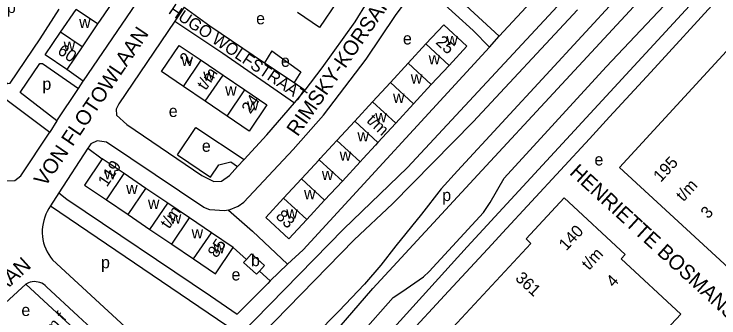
# Model space of a CAD drawing. Extents: x 159045 to 160918, y 380454 to 382516.
# Drawn here: x 159786.4 to 160022.9, y 381946.6 to 382048.4 of the extents above; entities that cross this region are included whole.
import ezdxf

# ---------------------------------------------------------------- set-up
doc = ezdxf.new("R2010")
doc.units = 0
for name, color, linetype in [('BLT_Basislijn', 7, 'Continuous'), ('BLT_Bebouwing', 7, 'Continuous'), ('BLT_Centroide', 7, 'Continuous'), ('BLT_Huisnummer_reeks', 7, 'Continuous'), ('BLT_Huisnummer_zonder_bebouwing', 7, 'Continuous'), ('BLT_Onderverdeling_panden', 7, 'Continuous'), ('BLT_Plantopo', 7, 'Continuous'), ('BLT_Straatnaam', 7, 'Continuous'), ('BLT_Straatnaam_verkleind', 7, 'Continuous')]:
    doc.layers.add(name, color=color, linetype=linetype)

msp = doc.modelspace()

# ---------------------------------------------------------------- linework, layer by layer
at = {"layer": 'BLT_Basislijn'}
for p, q in [((159949.18, 382041), (159978.03, 382072.38)), ((160011.55, 382069.69), (159968.72, 382023.38)), ((160002.02, 382068.33), (159964.85, 382028.09)), ((160000, 382028.92), (160033.29, 382065.39)), ((159949.18, 382041), (159928.52, 382060.21)), ((159843.46, 382050.71), (159840.31, 382046.05)), ((160013.03, 382051.26), (159938.36, 381970.36)), ((159945.9, 382037.39), (159949.18, 382041)), ((159872.81, 382036.11), (159870.39, 382032.14)), ((159872.81, 382036.11), (159882.6, 382029.08)), ((159870.39, 382032.14), (159880.4, 382025.47)), ((159809.61, 382025.93), (159804.03, 382029.86)), ((159882.6, 382029.08), (159880.4, 382025.47)), ((160000, 382028.92), (159986.2, 382013.99)), ((159964.85, 382028.09), (159935.11, 381995.82)), ((159808.05, 382023.51), (159809.61, 382025.93)), ((159880.4, 382025.47), (159884.03, 382022.92)), ((159800.77, 382012.68), (159808.05, 382023.51)), ((159880.52, 382018.69), (159884.03, 382022.92)), ((159968.72, 382023.38), (159942.02, 381994.56)), ((159800.77, 382012.68), (159798.38, 382008.89)), ((159986.2, 382013.99), (159979.42, 382006.65)), ((159841.24, 382001.23), (159847.35, 382010.42)), ((159847.35, 382010.42), (159863.57, 381999.68)), ((159979.42, 382006.65), (159950.28, 381975.11)), ((159811.11, 382003.47), (159801.4, 381988.51)), ((159811.11, 382003.47), (159815.98, 381999.89)), ((159841.24, 382001.23), (159852.24, 381993.74)), ((159855.04, 381997.92), (159859.14, 381998.85)), ((159859.14, 381998.85), (159861.39, 381997.31)), ((159852.24, 381993.74), (159855.04, 381997.92)), ((159942.02, 381994.56), (159906.74, 381956.42)), ((159801.4, 381988.51), (159798.65, 381984.11)), ((159798.65, 381984.11), (159857.75, 381944)), ((159852.67, 381931.16), (159896.87, 381976.27)), ((159950.28, 381975.11), (159946.66, 381971.2)), ((159854.31, 381925.54), (159900.45, 381972.78)), ((159864.33, 381966.18), (159859.9, 381970.18)), ((159946.66, 381971.2), (159930.77, 381954.07)), ((159831.58, 381936.34), (159799.32, 381965.97)), ((159878.08, 381964.55), (159872.35, 381958.94)), ((159872.35, 381958.94), (159868.67, 381962.26)), ((159807.92, 381947.11), (159797.26, 381956.98)), ((159872.71, 381917.13), (159906.74, 381956.42)), ((159930.77, 381954.07), (159883.27, 381902.84)), ((159884.74, 381920.9), (159913.54, 381953.4)), ((159812.3, 381943.06), (159807.92, 381947.11))]:
    msp.add_line(p, q, dxfattribs=at)
for points in [[(159809.61, 382025.93), (159809.7, 382026.08), (159861.55, 382102.15)], [(159985.07, 382030.75), (160008.32, 382055.48), (160014.18, 382060.83), (160028.01, 382072.77)], [(159977.57, 382060.72), (159918.35, 381996.98), (159896.87, 381976.27)], [(159858.34, 381982.67), (159861.62, 381983.98), (159863.42, 381985.31), (159880.02, 382003.05), (159890.17, 382014.51), (159904.48, 382033.32), (159914.37, 382047.93), (159922.65, 382059.16)], [(159922.65, 382059.16), (159940.39, 382042.97), (159945.9, 382037.39)], [(159884.03, 382022.92), (159889.75, 382030.39), (159900.82, 382045.88), (159904.96, 382052.53)], [(159843.46, 382050.71), (159852.03, 382044.54), (159870.39, 382032.14)], [(159766, 382040.96), (159784.18, 382025.13), (159785.11, 382025.32), (159795.15, 382040.18), (159801.46, 382050.11)], [(159900.45, 381972.78), (159913.4, 381984.76), (159940.46, 382012.3), (159975.4, 382049.89)], [(159840.31, 382046.05), (159821.52, 382018.29), (159820.68, 382016.58), (159820.77, 382014.49), (159824.25, 382011.38), (159849.33, 381994.29), (159853.35, 381992.25), (159856.02, 381992.37), (159858.62, 381994.3), (159861.39, 381997.31)], [(159840.31, 382046.05), (159856.38, 382035.38), (159880.52, 382018.69)], [(159762.99, 382037.14), (159755.75, 382027.72), (159755.21, 382026.57), (159755.2, 382024.69), (159759.03, 382019.58), (159782.61, 381992.98), (159783.88, 381992.53), (159786.65, 381992.64), (159788.68, 381994.19), (159798.38, 382008.89)], [(159762.99, 382037.14), (159780.83, 382021.93), (159798.38, 382008.89)], [(159945.9, 382037.39), (159883.32, 381969.39), (159878.08, 381964.55)], [(159800.77, 382012.68), (159788.4, 382022.12), (159795.01, 382031.85), (159795.87, 382031.89), (159808.05, 382023.51)], [(159946.11, 381985.26), (159950.82, 381993.44), (159985.07, 382030.75)], [(159863.57, 381999.68), (159871.18, 382007.96), (159880.52, 382018.69)], [(159858.34, 381982.67), (159857.03, 381982.43), (159852.1, 381982.8), (159850.1, 381983.55), (159817.43, 382005.43), (159814.22, 382005.89), (159812.15, 382004.95), (159811.42, 382003.95), (159811.11, 382003.47)], [(159861.39, 381997.31), (159863.57, 381999.68)], [(159935.11, 381995.82), (159929.67, 381989.85), (159923.07, 381981.36), (159914.49, 381970.67), (159909.46, 381964.28), (159903.91, 381957.89), (159895.32, 381948.77)], [(159801.4, 381988.51), (159804.06, 381986.42), (159852.32, 381953.99), (159861.21, 381947.75)], [(159798.65, 381984.11), (159798.05, 381983.21), (159797.51, 381982.27), (159797.04, 381981.29), (159796.65, 381980.29), (159796.33, 381979.25), (159796.09, 381978.2), (159795.92, 381977.13), (159795.84, 381976.05), (159795.84, 381974.97), (159795.91, 381973.89), (159796.07, 381972.82), (159796.3, 381971.76), (159796.62, 381970.72), (159797, 381969.71), (159797.46, 381968.74), (159798, 381967.79), (159798.6, 381966.89), (159799.32, 381965.97)], [(159913.54, 381953.4), (159916.47, 381955.29), (159923.7, 381960.32), (159925.69, 381962.1), (159943.91, 381981.91), (159946.11, 381985.26)], [(159858.34, 381982.67), (159866.34, 381975.65), (159878.08, 381964.55)], [(159938.36, 381970.36), (159879.48, 381905.36), (159884.22, 381889.32)], [(159797.26, 381956.98), (159796.78, 381957.44), (159796.25, 381957.83), (159795.67, 381958.15), (159795.07, 381958.41), (159794.43, 381958.59), (159793.78, 381958.68), (159793.12, 381958.71), (159792.46, 381958.65), (159791.82, 381958.51), (159791.2, 381958.29), (159790.6, 381958), (159790.35, 381957.82)], [(159872.35, 381958.94), (159871.51, 381958.12), (159861.21, 381947.75)], [(159790.35, 381957.82), (159765.66, 381935.31)], [(159790.35, 381957.82), (159805.18, 381944.06)], [(159868.39, 381921.31), (159887.26, 381940.6), (159895.32, 381948.77)]]:
    msp.add_lwpolyline(points, dxfattribs=at)
at = {"layer": 'BLT_Bebouwing'}
for p, q in [((159802.01, 382042.39), (159807.2, 382050.03)), ((159814.4, 382045.14), (159809.21, 382037.5)), ((159924.56, 382038.42), (159918.59, 382031.95)), ((159809.21, 382037.5), (159804.03, 382029.86)), ((159849.16, 382032.97), (159856.51, 382027.99)), ((159918.59, 382031.95), (159912.62, 382025.48)), ((159926.36, 382024.78), (159932.33, 382031.24)), ((159856.51, 382027.99), (159863.85, 382023)), ((159850.55, 382019.2), (159843.2, 382024.18)), ((159912.62, 382025.48), (159906.65, 382019.02)), ((159920.39, 382018.31), (159926.36, 382024.78)), ((159857.89, 382014.22), (159850.55, 382019.2)), ((159906.65, 382019.02), (159900.68, 382012.55)), ((159914.42, 382011.84), (159920.39, 382018.31)), ((159900.68, 382012.55), (159894.72, 382006.08)), ((159908.46, 382005.37), (159914.42, 382011.84)), ((159823.3, 381994.94), (159815.98, 381999.89)), ((159882.78, 381993.15), (159888.75, 381999.61)), ((159902.49, 381998.91), (159896.52, 381992.44)), ((159830.62, 381989.99), (159823.3, 381994.94)), ((159876.81, 381986.68), (159882.78, 381993.15)), ((159896.52, 381992.44), (159890.54, 381985.98)), ((159837.94, 381985.03), (159830.62, 381989.99)), ((159817.34, 381986.13), (159824.66, 381981.18)), ((159845.26, 381980.08), (159837.94, 381985.03)), ((159890.54, 381985.98), (159884.57, 381979.51)), ((159824.66, 381981.18), (159831.98, 381976.23)), ((159852.58, 381975.13), (159845.26, 381980.08)), ((159831.98, 381976.23), (159839.3, 381971.27)), ((159859.9, 381970.18), (159852.58, 381975.13)), ((159839.3, 381971.27), (159846.62, 381966.32))]:
    msp.add_line(p, q, dxfattribs=at)
for points in [[(159887.46, 382057.71), (159894.8, 382052.69), (159888.8, 382043.91), (159881.46, 382048.92)], [(159819.59, 382052.78), (159815.26, 382046.41), (159814.4, 382045.14)], [(159932.33, 382031.24), (159938.29, 382037.7), (159930.52, 382044.87), (159924.56, 382038.42)], [(159804.03, 382029.86), (159796.83, 382034.75), (159802.01, 382042.39)], [(159843.2, 382024.18), (159835.86, 382029.17), (159841.82, 382037.95), (159849.16, 382032.97)], [(159863.85, 382023), (159871.2, 382018.02), (159865.24, 382009.23), (159857.89, 382014.22)], [(159888.75, 381999.61), (159889.1, 382000), (159893.26, 382004.5), (159894.72, 382006.08)], [(159908.46, 382005.37), (159907.65, 382004.5), (159903.49, 382000), (159902.49, 381998.91)], [(159815.98, 381999.89), (159810.02, 381991.09), (159817.34, 381986.13)], [(159884.57, 381979.51), (159878.6, 381973.05), (159870.84, 381980.21), (159876.81, 381986.68)], [(159846.62, 381966.32), (159853.95, 381961.37), (159859.9, 381970.18)], [(159864.33, 381966.18), (159866.07, 381968.09), (159870.39, 381964.16), (159868.67, 381962.26)], [(159868.67, 381962.26), (159867.7, 381961.19), (159863.37, 381965.12), (159864.33, 381966.18)]]:
    msp.add_lwpolyline(points, dxfattribs=at)
at = {"layer": 'BLT_Onderverdeling_panden'}
for p, q in [((159814.4, 382045.14), (159807.2, 382050.03)), ((159809.21, 382037.5), (159802.01, 382042.39)), ((159932.33, 382031.24), (159924.56, 382038.42)), ((159843.2, 382024.18), (159849.16, 382032.97)), ((159926.36, 382024.78), (159918.59, 382031.95)), ((159850.55, 382019.2), (159856.51, 382027.99)), ((159920.39, 382018.31), (159912.62, 382025.48)), ((159857.89, 382014.22), (159863.85, 382023)), ((159914.42, 382011.84), (159906.65, 382019.02)), ((159908.46, 382005.37), (159900.68, 382012.55)), ((159902.49, 381998.91), (159894.72, 382006.08)), ((159896.52, 381992.44), (159888.75, 381999.61)), ((159817.34, 381986.13), (159823.3, 381994.94)), ((159890.54, 381985.98), (159882.78, 381993.15)), ((159824.66, 381981.18), (159830.62, 381989.99)), ((159884.57, 381979.51), (159876.81, 381986.68)), ((159831.98, 381976.23), (159837.94, 381985.03)), ((159839.3, 381971.27), (159845.26, 381980.08)), ((159846.62, 381966.32), (159852.58, 381975.13))]:
    msp.add_line(p, q, dxfattribs=at)
at = {"layer": 'BLT_Plantopo'}
for p, q in [((159958.17, 381973.05), (159970.9, 381986.81)), ((159970.9, 381986.81), (159991.45, 381967.8)), ((159959.76, 381971.53), (159958.17, 381973.05)), ((159933.59, 381943.37), (159959.76, 381971.53)), ((159991.45, 381967.8), (159990.11, 381966.35)), ((159990.11, 381966.35), (160010.13, 381947.82)), ((160010.13, 381947.82), (159997.11, 381934.19))]:
    msp.add_line(p, q, dxfattribs=at)
msp.add_lwpolyline([(160064.46, 382078.2), (160085.11, 382059.2), (160083.77, 382057.73), (160103.74, 382039.2), (160090.76, 382025.49), (160082.48, 382033.45), (160034.55, 381981.03), (160041.64, 381974.46), (160028.82, 381960.77), (159989.48, 381996.96), (160025.39, 382036), (160027.07, 382034.45), (160053.24, 382062.91), (160051.69, 382064.35)], close=True, dxfattribs=at)

# ---------------------------------------------------------------- texts
at = {"layer": 'BLT_Centroide'}
for s, p in [('p', (159783.99, 382048.8)), ('e', (159867.6, 382045.01)), ('w', (159808.2, 382043.77)), ('e', (159916.85, 382038.25)), ('w', (159931.43, 382038.06)), ('w', (159803.02, 382036.11)), ('w', (159842.52, 382031.06)), ('e', (159875.92, 382030.75)), ('w', (159925.46, 382031.59)), ('w', (159849.86, 382026.08)), ('w', (159919.49, 382025.12)), ('p', (159795.89, 382023.05)), ('w', (159857.2, 382021.11)), ('w', (159913.52, 382018.66)), ('e', (159838.28, 382013.94)), ('w', (159864.55, 382016.11)), ('w', (159907.55, 382012.19)), ('w', (159901.59, 382005.72)), ('e', (159849.39, 382002.26)), ('w', (159895.62, 381999.25)), ('e', (159981.11, 381997.68)), ('w', (159816.66, 381993.02)), ('w', (159889.64, 381992.78)), ('w', (159823.98, 381988.06)), ('w', (159883.67, 381986.34)), ('p', (159930.03, 381985.74)), ('w', (159831.3, 381983.11)), ('w', (159877.7, 381979.88)), ('w', (159838.62, 381978.16)), ('w', (159845.94, 381973.2)), ('w', (159853.27, 381968.25)), ('b', (159865.89, 381963.89)), ('p', (159815.56, 381963.2)), ('e', (159859.34, 381959.11)), ('e', (159788.84, 381947.19))]:
    msp.add_text(s, height=4, dxfattribs=at).set_placement(p)
at = {"layer": 'BLT_Huisnummer_reeks'}
for s, rotation, p in [('25', 317.2839, (159927.58, 382038.73)), ('60', 325.8207, (159800.66, 382035.38)), ('2', 55.8414, (159844.86, 382031.32)), ('t/m', 55.8429, (159850.69, 382022.64)), ('24', 55.8445, (159865.68, 382014.75)), ('t/m', 317.2848, (159904.4, 382012.41)), ('119', 55.9183, (159817.52, 381990.23)), ('t/m', 55.9168, (159838.4, 381976.19)), ('83', 317.2937, (159873.92, 381980.32)), ('85', 55.9214, (159854.35, 381966.41)), ('31a t/m f', 48.1917, (159790.33, 381930.86))]:
    msp.add_text(s, height=4, rotation=rotation, dxfattribs=at).set_placement(p)
at = {"layer": 'BLT_Huisnummer_zonder_bebouwing'}
for s, rotation, p in [('195', 47.1442, (160003.35, 381991.85)), ('t/m', 47.1442, (160010.94, 381985.33)), ('3', 47.1442, (160019.23, 381979.56)), ('140', 47.1442, (159971.65, 381968.85)), ('t/m', 47.1442, (159979.26, 381962.34)), ('361', 317.1442, (159954.28, 381959.52)), ('4', 47.1442, (159987.54, 381956.57))]:
    msp.add_text(s, height=4, rotation=rotation, dxfattribs=at).set_placement(p)
at = {"layer": 'BLT_Straatnaam'}
for s, rotation, p in [('RIMSKY-KORSAKOWLAAN', 55.0931, (159881.51, 382007.11)), ('VON FLOTOWLAAN', 55.9218, (159796.83, 381990.26)), ('HENRIETTE BOSMANSPAD', 317.5775, (159972.47, 381994.93)), ('SCHUBERTLAAN', 42.1276, (159752.22, 381927.29))]:
    msp.add_text(s, height=5, rotation=rotation, dxfattribs=at).set_placement(p)
at = {"layer": 'BLT_Straatnaam_verkleind'}
msp.add_text('HUGO WOLFSTRAAT', height=4, rotation=326.1769, dxfattribs=at).set_placement((159837.88, 382048.85))

doc.saveas('drawing.dxf')
